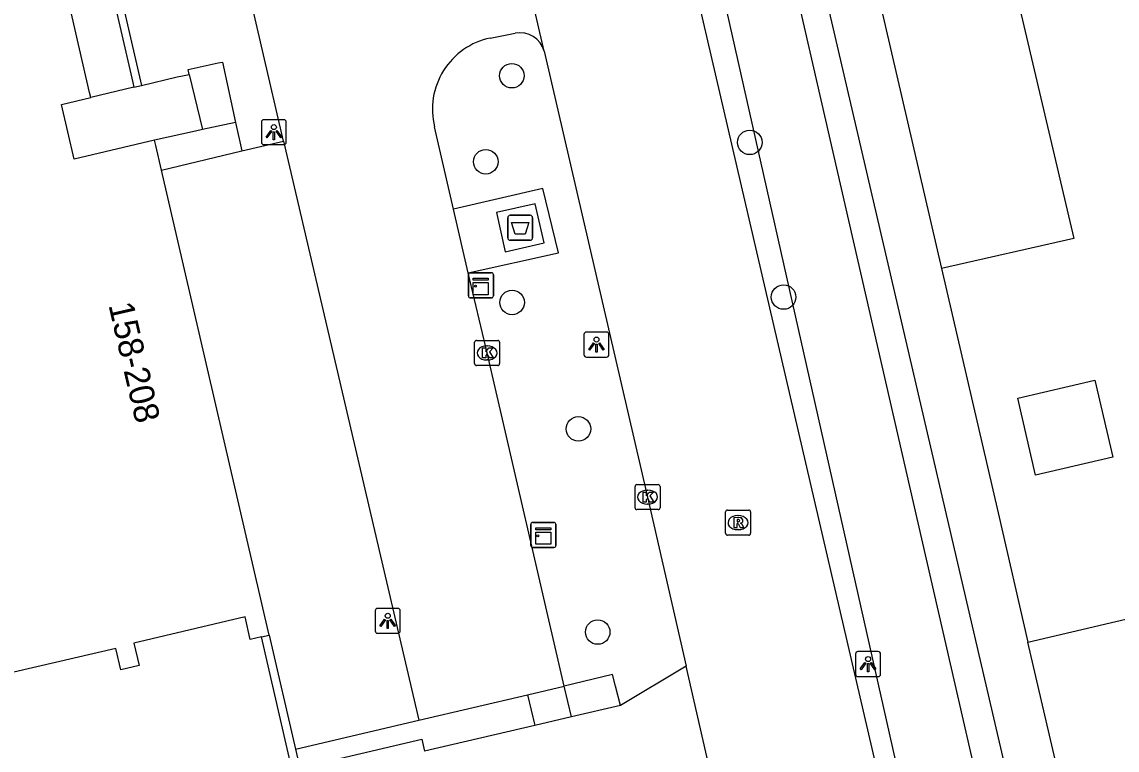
# Model space of a CAD drawing. Extents: x 156414 to 157775, y 382335 to 383765.
# Drawn here: x 156575.91 to 156619.66, y 383189.78 to 383218.87 of the extents above; entities that cross this region are included whole.
import ezdxf

# ---------------------------------------------------------------- set-up
doc = ezdxf.new("R2010")
doc.units = 0
for name, color, linetype in [('IMGEO_Afval_apart_plaats', 7, 'Continuous'), ('IMGEO_Boom', 7, 'Continuous'), ('IMGEO_Greppel_droge_sloot', 7, 'Continuous'), ('IMGEO_Haag', 7, 'Continuous'), ('IMGEO_Kast', 7, 'Continuous'), ('IMGEO_Kolk', 7, 'Continuous'), ('IMGEO_Lichtpunt', 7, 'Continuous'), ('IMGEO_Muur', 7, 'Continuous'), ('IMGEO_Pand', 7, 'Continuous'), ('IMGEO_Pand_nummerreeks', 7, 'Continuous'), ('IMGEO_Parkeervlak_open', 7, 'Continuous'), ('IMGEO_Rijbaan_lokaal_gesloten', 7, 'Continuous'), ('IMGEO_Rijbaan_lokaal_open', 7, 'Continuous'), ('IMGEO_Rioolput', 7, 'Continuous'), ('IMGEO_Voetpad_gesloten', 7, 'Continuous'), ('IMGEO_Voetpad_op_trap', 7, 'Continuous'), ('IMGEO_Voetpad_open', 7, 'Continuous')]:
    doc.layers.add(name, color=color, linetype=linetype)

msp = doc.modelspace()

# ---------------------------------------------------------------- linework, layer by layer
at = {"layer": 'IMGEO_Afval_apart_plaats'}
for p, q in [((156595.321, 383210.242), (156595.321, 383211.042)), ((156595.321, 383211.042), (156595.321, 383210.242)), ((156595.421, 383211.142), (156596.211, 383211.142)), ((156596.211, 383211.142), (156595.421, 383211.142)), ((156596.311, 383211.042), (156596.311, 383210.242)), ((156596.311, 383210.242), (156596.311, 383211.042)), ((156596.211, 383210.142), (156595.421, 383210.142)), ((156595.421, 383210.142), (156596.211, 383210.142))]:
    msp.add_line(p, q, dxfattribs=at)
msp.add_lwpolyline([(156595.464, 383210.856), (156596.168, 383210.856), (156596.019, 383210.386), (156595.613, 383210.386), (156595.464, 383210.856)], dxfattribs=at)
for centre, start, end in [((156595.421, 383211.042), 90, 180), ((156595.421, 383211.042), 90, 180), ((156596.211, 383211.042), 0, 90), ((156596.211, 383211.042), 360, 90), ((156595.421, 383210.242), 180, 270), ((156595.421, 383210.242), 180, 270), ((156596.211, 383210.242), 270, 0), ((156596.211, 383210.242), 270, 0)]:
    msp.add_arc(centre, 0.1, start, end, dxfattribs=at)
at = {"layer": 'IMGEO_Boom'}
for centre in [(156595.483, 383216.716), (156604.986, 383214.054), (156594.442, 383213.28), (156606.336, 383207.875), (156595.494, 383207.66), (156598.144, 383202.611), (156598.913, 383194.495)]:
    msp.add_circle(centre, 0.489, dxfattribs=at)
at = {"layer": 'IMGEO_Greppel_droge_sloot'}
for points in [[(156614.537, 383176.912), (156614.672, 383176.893), (156614.807, 383176.886), (156614.943, 383176.891), (156615.078, 383176.908), (156615.211, 383176.935), (156615.341, 383176.975), (156615.468, 383177.025), (156615.589, 383177.086), (156615.705, 383177.157), (156615.814, 383177.238), (156615.916, 383177.328), (156616.01, 383177.426), (156616.095, 383177.532), (156616.171, 383177.645), (156616.236, 383177.764), (156616.292, 383177.888), (156616.336, 383178.016), (156616.369, 383178.148), (156616.391, 383178.282), (156616.401, 383178.418), (156606.072, 383223.486)], [(156603.261, 383222.875), (156613.415, 383177.748), (156613.487, 383177.622), (156613.57, 383177.503), (156613.664, 383177.392), (156613.767, 383177.29), (156613.879, 383177.199), (156613.999, 383177.117)]]:
    msp.add_lwpolyline(points, dxfattribs=at)
at = {"layer": 'IMGEO_Haag'}
msp.add_lwpolyline([(156599.821, 383191.561), (156599.624, 383192.332), (156599.506, 383192.795), (156597.575, 383192.339)], dxfattribs=at)
at = {"layer": 'IMGEO_Kast'}
for p, q in [((156593.746, 383207.919), (156593.746, 383208.76)), ((156593.746, 383208.76), (156593.746, 383207.919)), ((156593.821, 383208.844), (156594.662, 383208.844)), ((156594.662, 383208.844), (156593.821, 383208.844)), ((156594.746, 383208.769), (156594.746, 383207.928)), ((156594.746, 383207.928), (156594.746, 383208.769)), ((156594.671, 383207.844), (156593.83, 383207.844)), ((156593.83, 383207.844), (156594.671, 383207.844)), ((156596.241, 383197.949), (156596.241, 383198.79)), ((156596.241, 383198.79), (156596.241, 383197.949)), ((156596.316, 383198.874), (156597.157, 383198.874)), ((156597.157, 383198.874), (156596.316, 383198.874)), ((156597.241, 383198.799), (156597.241, 383197.958)), ((156597.241, 383197.958), (156597.241, 383198.799)), ((156597.166, 383197.874), (156596.325, 383197.874)), ((156596.325, 383197.874), (156597.166, 383197.874))]:
    msp.add_line(p, q, dxfattribs=at)
for points in [[(156593.941, 383208.634), (156594.541, 383208.634), (156594.541, 383208.549), (156593.941, 383208.549), (156593.941, 383208.634)], [(156593.941, 383208.459), (156594.541, 383208.459), (156594.541, 383207.97), (156593.941, 383207.97), (156593.941, 383208.459)], [(156596.436, 383198.664), (156597.036, 383198.664), (156597.036, 383198.579), (156596.436, 383198.579), (156596.436, 383198.664)], [(156596.436, 383198.489), (156597.036, 383198.489), (156597.036, 383198), (156596.436, 383198), (156596.436, 383198.489)]]:
    msp.add_lwpolyline(points, dxfattribs=at)
for centre in [(156594.025, 383208.308), (156596.52, 383198.338)]:
    msp.add_circle(centre, 0.0377, dxfattribs=at)
for centre, start, end in [((156593.824, 383208.766), 92.4484, 184.2845), ((156593.824, 383208.766), 92.4484, 184.2845), ((156594.668, 383208.766), 2.4484, 94.2845), ((156594.668, 383208.766), 2.4484, 94.2845), ((156593.824, 383207.922), 182.4484, 274.2845), ((156593.824, 383207.922), 182.4484, 274.2845), ((156594.668, 383207.922), 272.4484, 4.2845), ((156594.668, 383207.922), 272.4484, 4.2845), ((156596.319, 383198.796), 92.4484, 184.2845), ((156596.319, 383198.796), 92.4484, 184.2845), ((156597.163, 383198.796), 2.4484, 94.2845), ((156597.163, 383198.796), 2.4484, 94.2845), ((156596.319, 383197.952), 182.4484, 274.2845), ((156596.319, 383197.952), 182.4484, 274.2845), ((156597.163, 383197.952), 272.4484, 4.2845), ((156597.163, 383197.952), 272.4484, 4.2845)]:
    msp.add_arc(centre, 0.0779, start, end, dxfattribs=at)
at = {"layer": 'IMGEO_Kolk'}
for p, q in [((156593.995, 383205.216), (156593.995, 383206.068)), ((156594.07, 383206.142), (156594.922, 383206.142)), ((156594.996, 383206.068), (156594.996, 383205.216)), ((156594.483, 383205.922), (156594.508, 383205.922)), ((156594.922, 383205.142), (156594.07, 383205.142)), ((156594.506, 383205.362), (156594.481, 383205.362)), ((156600.479, 383200.385), (156601.331, 383200.385)), ((156600.404, 383199.459), (156600.404, 383200.311)), ((156600.892, 383200.165), (156600.917, 383200.165)), ((156601.405, 383200.311), (156601.405, 383199.459)), ((156600.915, 383199.605), (156600.89, 383199.605)), ((156601.331, 383199.385), (156600.479, 383199.385))]:
    msp.add_line(p, q, dxfattribs=at)
for points in [[(156593.995, 383205.216), (156593.995, 383206.068)], [(156594.07, 383206.142), (156594.922, 383206.142)], [(156594.996, 383206.068), (156594.996, 383205.216)], [(156594.316, 383205.842), (156594.439, 383205.842), (156594.439, 383205.691), (156594.569, 383205.842), (156594.733, 383205.842), (156594.587, 383205.691), (156594.74, 383205.442), (156594.588, 383205.442), (156594.503, 383205.606), (156594.439, 383205.539), (156594.439, 383205.442), (156594.316, 383205.442), (156594.316, 383205.842)], [(156594.922, 383205.142), (156594.07, 383205.142)], [(156600.479, 383200.385), (156601.331, 383200.385)], [(156600.404, 383199.459), (156600.404, 383200.311)], [(156600.725, 383200.085), (156600.848, 383200.085), (156600.848, 383199.934), (156600.978, 383200.085), (156601.142, 383200.085), (156600.996, 383199.934), (156601.149, 383199.685), (156600.997, 383199.685), (156600.912, 383199.849), (156600.848, 383199.782), (156600.848, 383199.685), (156600.725, 383199.685), (156600.725, 383200.085)], [(156601.405, 383200.311), (156601.405, 383199.459)], [(156601.331, 383199.385), (156600.479, 383199.385)]]:
    msp.add_lwpolyline(points, dxfattribs=at)
for centre, start, end in [((156594.072, 383206.066), 91.552, 178.448), ((156594.072, 383206.066), 91.552, 178.448), ((156594.92, 383206.066), 1.552, 88.448), ((156594.92, 383206.066), 1.552, 88.448), ((156594.072, 383205.218), 181.552, 268.448), ((156594.072, 383205.218), 181.552, 268.448), ((156594.92, 383205.218), 271.552, 358.448), ((156594.92, 383205.218), 271.552, 358.448), ((156600.481, 383200.309), 91.552, 178.448), ((156600.481, 383200.309), 91.552, 178.448), ((156601.329, 383200.309), 1.552, 88.448), ((156601.329, 383200.309), 1.552, 88.448), ((156600.481, 383199.461), 181.552, 268.448), ((156600.481, 383199.461), 181.552, 268.448), ((156601.329, 383199.461), 271.552, 358.448), ((156601.329, 383199.461), 271.552, 358.448)]:
    msp.add_arc(centre, 0.0765, start, end, dxfattribs=at)
for centre, major_axis, ratio, start_param, end_param in [((156594.482, 383205.642), (-0.387, 0.002), 0.722429, 4.712389, 7.853982), ((156594.507, 383205.642), (-0.39, 0.002), 0.717154, 1.570796, 4.712389), ((156600.891, 383199.885), (-0.387, 0.002), 0.722429, 4.712389, 7.853982), ((156600.916, 383199.885), (-0.39, 0.002), 0.717154, 1.570796, 4.712389)]:
    msp.add_ellipse(centre, major_axis=major_axis, ratio=ratio, start_param=start_param, end_param=end_param, dxfattribs=at)
at = {"layer": 'IMGEO_Lichtpunt'}
for p, q in [((156585.479, 383214.865), (156585.479, 383214.058)), ((156585.479, 383214.865), (156585.479, 383214.058)), ((156586.381, 383214.96), (156585.573, 383214.96)), ((156586.381, 383214.96), (156585.573, 383214.96)), ((156586.475, 383214.058), (156586.475, 383214.865)), ((156586.475, 383214.058), (156586.475, 383214.865)), ((156585.573, 383213.964), (156586.381, 383213.964)), ((156585.573, 383213.964), (156586.381, 383213.964)), ((156599.267, 383206.475), (156598.459, 383206.475)), ((156599.267, 383206.475), (156598.459, 383206.475)), ((156598.365, 383206.38), (156598.365, 383205.573)), ((156598.365, 383206.38), (156598.365, 383205.573)), ((156599.361, 383205.573), (156599.361, 383206.38)), ((156599.361, 383205.573), (156599.361, 383206.38)), ((156598.459, 383205.479), (156599.267, 383205.479)), ((156598.459, 383205.479), (156599.267, 383205.479)), ((156590.027, 383195.347), (156590.027, 383194.54)), ((156590.027, 383195.347), (156590.027, 383194.54)), ((156590.929, 383195.442), (156590.121, 383195.442)), ((156590.929, 383195.442), (156590.121, 383195.442)), ((156591.023, 383194.54), (156591.023, 383195.347)), ((156591.023, 383194.54), (156591.023, 383195.347)), ((156590.121, 383194.446), (156590.929, 383194.446)), ((156590.121, 383194.446), (156590.929, 383194.446)), ((156609.212, 383193.619), (156609.212, 383192.812)), ((156609.212, 383193.619), (156609.212, 383192.812)), ((156610.114, 383193.714), (156609.306, 383193.714)), ((156610.114, 383193.714), (156609.306, 383193.714)), ((156610.208, 383192.812), (156610.208, 383193.619)), ((156610.208, 383192.812), (156610.208, 383193.619)), ((156609.306, 383192.718), (156610.114, 383192.718)), ((156609.306, 383192.718), (156610.114, 383192.718))]:
    msp.add_line(p, q, dxfattribs=at)
for points in [[(156585.853, 383214.529), (156585.892, 383214.501), (156585.704, 383214.239), (156585.666, 383214.266), (156585.853, 383214.529)], [(156585.955, 383214.481), (156586.002, 383214.481), (156586.002, 383214.159), (156585.955, 383214.159), (156585.955, 383214.481)], [(156586.065, 383214.501), (156586.103, 383214.528), (156586.29, 383214.266), (156586.251, 383214.238), (156586.065, 383214.501)], [(156598.739, 383206.044), (156598.778, 383206.016), (156598.59, 383205.754), (156598.552, 383205.781), (156598.739, 383206.044)], [(156598.951, 383206.016), (156598.989, 383206.043), (156599.176, 383205.781), (156599.137, 383205.753), (156598.951, 383206.016)], [(156598.841, 383205.996), (156598.888, 383205.996), (156598.888, 383205.674), (156598.841, 383205.674), (156598.841, 383205.996)], [(156590.401, 383195.011), (156590.44, 383194.983), (156590.252, 383194.721), (156590.214, 383194.748), (156590.401, 383195.011)], [(156590.503, 383194.963), (156590.55, 383194.963), (156590.55, 383194.641), (156590.503, 383194.641), (156590.503, 383194.963)], [(156590.613, 383194.983), (156590.651, 383195.01), (156590.838, 383194.748), (156590.799, 383194.72), (156590.613, 383194.983)], [(156609.586, 383193.283), (156609.625, 383193.255), (156609.437, 383192.993), (156609.399, 383193.02), (156609.586, 383193.283)], [(156609.688, 383193.235), (156609.735, 383193.235), (156609.735, 383192.913), (156609.688, 383192.913), (156609.688, 383193.235)], [(156609.798, 383193.255), (156609.836, 383193.282), (156610.023, 383193.02), (156609.984, 383192.992), (156609.798, 383193.255)]]:
    msp.add_lwpolyline(points, dxfattribs=at)
for centre in [(156585.978, 383214.663), (156598.864, 383206.178), (156590.526, 383195.145), (156609.711, 383193.417)]:
    msp.add_circle(centre, 0.0994, dxfattribs=at)
for centre, start, end in [((156585.573, 383214.865), 90, 180), ((156585.573, 383214.865), 90, 180), ((156586.381, 383214.865), 0, 90), ((156586.381, 383214.865), 0, 90), ((156585.573, 383214.058), 180, 270), ((156585.573, 383214.058), 180, 270), ((156586.381, 383214.058), 270, 0), ((156586.381, 383214.058), 270, 360), ((156598.459, 383206.38), 90, 180), ((156598.459, 383206.38), 90, 180), ((156599.267, 383206.38), 0, 90), ((156599.267, 383206.38), 0, 90), ((156598.459, 383205.573), 180, 270), ((156598.459, 383205.573), 180, 270), ((156599.267, 383205.573), 270, 0), ((156599.267, 383205.573), 270, 360), ((156590.121, 383195.347), 90, 180), ((156590.121, 383195.347), 90, 180), ((156590.929, 383195.347), 0, 90), ((156590.929, 383195.347), 0, 90), ((156590.121, 383194.54), 180, 270), ((156590.121, 383194.54), 180, 270), ((156590.929, 383194.54), 270, 0), ((156590.929, 383194.54), 270, 360), ((156609.306, 383193.619), 90, 180), ((156609.306, 383193.619), 90, 180), ((156610.114, 383193.619), 0, 90), ((156610.114, 383193.619), 0, 90), ((156609.306, 383192.812), 180, 270), ((156609.306, 383192.812), 180, 270), ((156610.114, 383192.812), 270, 0), ((156610.114, 383192.812), 270, 360)]:
    msp.add_arc(centre, 0.0946, start, end, dxfattribs=at)
at = {"layer": 'IMGEO_Muur'}
for points in [[(156573.918, 383244.276), (156580.344, 383216.443), (156580.387, 383216.255)], [(156577.53, 383230.052), (156577.58, 383229.837), (156580.698, 383216.329)], [(156580.387, 383216.255), (156580.698, 383216.329)], [(156558.86, 383211.102), (156566.691, 383177.323), (156579.299, 383180.252), (156577.819, 383186.781), (156586.733, 383188.856), (156585.48, 383194.304)], [(156585.79, 383194.376), (156586.839, 383189.817)], [(156586.839, 383189.817), (156587.01, 383189.072), (156591.885, 383190.213), (156591.999, 383189.744)]]:
    msp.add_lwpolyline(points, dxfattribs=at)
at = {"layer": 'IMGEO_Pand'}
for points in [[(156609.503, 383222.585), (156612.644, 383209.015)], [(156578.662, 383215.842), (156578.617, 383216.04), (156577.338, 383221.633), (156559.357, 383217.468), (156560.573, 383212.285), (156558.722, 383211.852)], [(156616.714, 383220.573), (156615.565, 383220.313), (156617.927, 383210.221), (156612.644, 383209.015)], [(156581.209, 383214.142), (156577.998, 383213.39), (156577.496, 383215.573), (156578.662, 383215.842)], [(156581.487, 383212.943), (156581.26, 383213.924), (156581.209, 383214.142)], [(156585.79, 383194.376), (156581.487, 383212.943)], [(156585.48, 383194.304), (156585.034, 383194.201), (156584.826, 383195.097), (156580.392, 383194.058), (156580.6, 383193.162), (156579.86, 383192.988), (156579.673, 383193.832), (156570.762, 383191.779), (156569.55, 383196.98), (156567.877, 383196.594), (156566.654, 383201.807), (156561.751, 383200.694), (156561.583, 383201.435), (156563.338, 383201.833), (156562.281, 383206.399), (156560.526, 383205.996), (156559.328, 383211.21), (156558.86, 383211.102)], [(156619.483, 383201.478), (156616.4, 383200.765), (156615.689, 383203.836), (156618.772, 383204.55), (156619.483, 383201.478)], [(156616.091, 383194.098), (156621.37, 383195.327), (156622.503, 383190.457), (156623.61, 383190.715)], [(156585.48, 383194.304), (156585.79, 383194.376)], [(156618.048, 383185.686), (156616.091, 383194.098)]]:
    msp.add_lwpolyline(points, dxfattribs=at)
at = {"layer": 'IMGEO_Parkeervlak_open'}
for points in [[(156581.487, 383212.943), (156584.704, 383213.721)], [(156586.839, 383189.817), (156591.774, 383190.97)]]:
    msp.add_lwpolyline(points, dxfattribs=at)
at = {"layer": 'IMGEO_Rijbaan_lokaal_gesloten'}
for points in [[(156596.777, 383217.694), (156594.961, 383225.531)], [(156601.645, 383225.237), (156613.336, 383174.879)], [(156596.777, 383217.694), (156600.905, 383199.885), (156602.448, 383193.129)], [(156604.228, 383185.332), (156602.448, 383193.129)]]:
    msp.add_lwpolyline(points, dxfattribs=at)
at = {"layer": 'IMGEO_Rijbaan_lokaal_open'}
for points in [[(156586.359, 383214.105), (156582.171, 383232.219)], [(156594.62, 383218.223), (156595.617, 383218.415)], [(156593.15, 383211.382), (156592.399, 383214.673)], [(156586.359, 383214.105), (156591.774, 383190.97)], [(156593.734, 383208.841), (156593.15, 383211.382)], [(156597.575, 383192.339), (156594.495, 383205.643), (156593.734, 383208.841)], [(156602.448, 383193.129), (156599.821, 383191.561)], [(156596.115, 383191.994), (156597.575, 383192.339)], [(156591.774, 383190.97), (156596.115, 383191.994)], [(156599.821, 383191.561), (156597.861, 383191.106)], [(156596.399, 383190.766), (156591.999, 383189.744)], [(156597.861, 383191.106), (156596.399, 383190.766)]]:
    msp.add_lwpolyline(points, dxfattribs=at)
for centre, radius, start, end in [((156595.81, 383217.433), 1.001, 15.1333, 101.1405), ((156595.216, 383215.38), 2.905, 101.8478, 194.0892)]:
    msp.add_arc(centre, radius, start, end, dxfattribs=at)
at = {"layer": 'IMGEO_Rioolput'}
for p, q in [((156604.017, 383198.44), (156604.017, 383199.292)), ((156604.092, 383199.366), (156604.944, 383199.366)), ((156604.505, 383199.146), (156604.53, 383199.146)), ((156605.018, 383199.292), (156605.018, 383198.44)), ((156604.528, 383198.586), (156604.503, 383198.586)), ((156604.944, 383198.366), (156604.092, 383198.366))]:
    msp.add_line(p, q, dxfattribs=at)
for points in [[(156604.017, 383198.44), (156604.017, 383199.292)], [(156604.092, 383199.366), (156604.944, 383199.366)], [(156604.606, 383199.064), (156604.354, 383199.066), (156604.354, 383198.666)], [(156605.018, 383199.292), (156605.018, 383198.44)], [(156604.354, 383198.666), (156604.478, 383198.666), (156604.478, 383198.828), (156604.489, 383198.828)], [(156604.532, 383198.985), (156604.478, 383198.985), (156604.478, 383198.904)], [(156604.478, 383198.904), (156604.53, 383198.904)], [(156604.536, 383198.799), (156604.607, 383198.666), (156604.747, 383198.666), (156604.682, 383198.792)], [(156604.944, 383198.366), (156604.092, 383198.366)]]:
    msp.add_lwpolyline(points, dxfattribs=at)
for centre, radius, start, end in [((156604.094, 383199.29), 0.0765, 91.552, 178.448), ((156604.094, 383199.29), 0.0765, 91.552, 178.448), ((156604.605, 383198.954), 0.109, 350.3612, 89.416), ((156604.942, 383199.29), 0.0765, 1.552, 88.448), ((156604.942, 383199.29), 0.0765, 1.552, 88.448), ((156604.488, 383198.775), 0.0533, 26.0293, 88.6989), ((156604.514, 383199.093), 0.19, 274.7715, 282.9687), ((156604.538, 383198.889), 0.0964, 77.0061, 93.1865), ((156604.552, 383198.946), 0.0378, 276.6634, 79.6772), ((156604.603, 383198.954), 0.112, 277.5842, 350.9817), ((156604.587, 383198.739), 0.108, 29.5134, 73.7905), ((156604.094, 383198.442), 0.0765, 181.552, 268.448), ((156604.094, 383198.442), 0.0765, 181.552, 268.448), ((156604.942, 383198.442), 0.0765, 271.552, 358.448), ((156604.942, 383198.442), 0.0765, 271.552, 358.448)]:
    msp.add_arc(centre, radius, start, end, dxfattribs=at)
for centre, major_axis, ratio, start_param, end_param in [((156604.504, 383198.866), (-0.387, 0.002), 0.722429, 4.712389, 7.853982), ((156604.529, 383198.866), (-0.39, 0.002), 0.717154, 1.570796, 4.712389)]:
    msp.add_ellipse(centre, major_axis=major_axis, ratio=ratio, start_param=start_param, end_param=end_param, dxfattribs=at)
at = {"layer": 'IMGEO_Voetpad_gesloten'}
msp.add_lwpolyline([(156596.414, 383211.595), (156594.871, 383211.26), (156595.215, 383209.678), (156596.77, 383210.044), (156596.414, 383211.595)], dxfattribs=at)
at = {"layer": 'IMGEO_Voetpad_op_trap'}
msp.add_lwpolyline([(156584.448, 383214.854), (156583.123, 383214.568)], dxfattribs=at)
at = {"layer": 'IMGEO_Voetpad_open'}
for points in [[(156613.929, 383174.931), (156618.254, 383175.976), (156606.5, 383226.438)], [(156582.598, 383216.77), (156582.558, 383216.964), (156583.752, 383217.226), (156583.929, 383217.264), (156584.448, 383214.854)], [(156580.698, 383216.329), (156582.118, 383216.669), (156582.329, 383216.713), (156582.598, 383216.77)], [(156582.598, 383216.77), (156583.123, 383214.568)], [(156580.387, 383216.255), (156578.662, 383215.842)], [(156584.448, 383214.854), (156584.704, 383213.721)], [(156583.123, 383214.568), (156582.846, 383214.506), (156581.209, 383214.142)], [(156584.704, 383213.721), (156586.359, 383214.105)], [(156593.734, 383208.841), (156597.34, 383209.645), (156596.72, 383212.211), (156593.15, 383211.382)], [(156612.644, 383209.015), (156614.908, 383199.26), (156616.091, 383194.098)], [(156597.861, 383191.106), (156597.575, 383192.339)], [(156596.115, 383191.994), (156596.399, 383190.766)]]:
    msp.add_lwpolyline(points, dxfattribs=at)

# ---------------------------------------------------------------- texts
at = {"layer": 'IMGEO_Pand_nummerreeks'}
msp.add_text('158-208', height=1, rotation=283.0486, dxfattribs=at).set_placement((156579.368, 383207.558))

doc.saveas('drawing.dxf')
